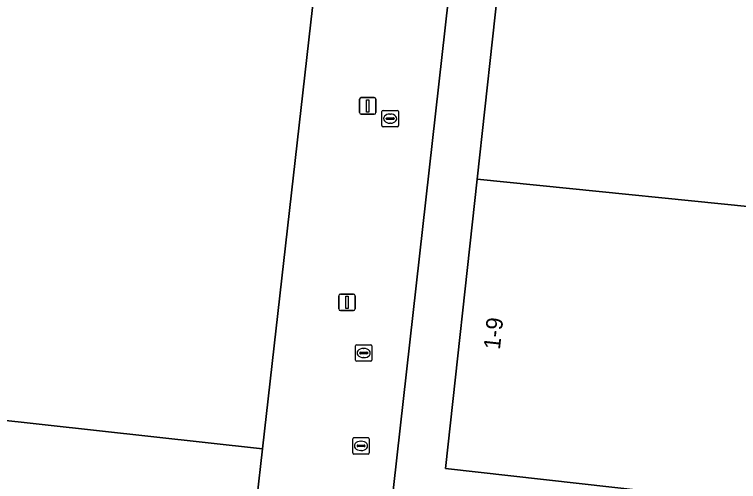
# Model space of a CAD drawing. Extents: x 162026 to 163502, y 387295 to 388169.
# Drawn here: x 162355.04 to 162398.94, y 387545.77 to 387574.09 of the extents above; entities that cross this region are included whole.
import ezdxf

# ---------------------------------------------------------------- set-up
doc = ezdxf.new("R2010")
doc.units = 0
for name, color, linetype in [('IMGEO_Kolk', 7, 'Continuous'), ('IMGEO_Lichtmast', 7, 'Continuous'), ('IMGEO_Pand', 7, 'Continuous'), ('IMGEO_Pand_nummerreeks', 7, 'Continuous'), ('IMGEO_Rioolput', 7, 'Continuous'), ('IMGEO_Voetpad_open', 7, 'Continuous')]:
    doc.layers.add(name, color=color, linetype=linetype)

msp = doc.modelspace()

# ---------------------------------------------------------------- linework, layer by layer
at = {"layer": 'IMGEO_Kolk'}
for p, q in [((162377.317, 387567.351), (162377.317, 387568.203)), ((162377.392, 387568.277), (162378.244, 387568.277)), ((162378.318, 387568.203), (162378.318, 387567.351)), ((162377.576, 387567.771), (162377.576, 387567.783)), ((162378.014, 387567.734), (162377.616, 387567.734)), ((162377.619, 387567.82), (162378.017, 387567.82)), ((162377.805, 387568.057), (162377.83, 387568.057)), ((162378.06, 387567.783), (162378.06, 387567.771)), ((162377.828, 387567.497), (162377.803, 387567.497)), ((162378.244, 387567.277), (162377.392, 387567.277)), ((162375.711, 387553.135), (162375.711, 387553.987)), ((162375.786, 387554.061), (162376.638, 387554.061)), ((162376.199, 387553.841), (162376.224, 387553.841)), ((162376.712, 387553.987), (162376.712, 387553.135)), ((162375.97, 387553.555), (162375.97, 387553.567)), ((162376.408, 387553.518), (162376.01, 387553.518)), ((162376.013, 387553.604), (162376.411, 387553.604)), ((162376.222, 387553.281), (162376.197, 387553.281)), ((162376.454, 387553.567), (162376.454, 387553.555)), ((162376.638, 387553.061), (162375.786, 387553.061))]:
    msp.add_line(p, q, dxfattribs=at)
for points in [[(162377.317, 387567.351), (162377.317, 387568.203)], [(162377.392, 387568.277), (162378.244, 387568.277)], [(162378.318, 387568.203), (162378.318, 387567.351)], [(162378.244, 387567.277), (162377.392, 387567.277)], [(162375.711, 387553.135), (162375.711, 387553.987)], [(162375.786, 387554.061), (162376.638, 387554.061)], [(162376.712, 387553.987), (162376.712, 387553.135)], [(162376.638, 387553.061), (162375.786, 387553.061)]]:
    msp.add_lwpolyline(points, dxfattribs=at)
for centre, radius, start, end in [((162377.394, 387568.201), 0.0765, 91.552, 178.448), ((162377.394, 387568.201), 0.0765, 91.552, 178.448), ((162378.242, 387568.201), 0.0765, 1.552, 88.448), ((162378.242, 387568.201), 0.0765, 1.552, 88.448), ((162377.616, 387567.78), 0.0403, 85.8775, 175.7526), ((162377.613, 387567.77), 0.0366, 178.938, 274.7102), ((162378.017, 387567.777), 0.043, 264.8664, 352.4533), ((162378.021, 387567.782), 0.0386, 1.7309, 96.639), ((162377.394, 387567.353), 0.0765, 181.552, 268.448), ((162377.394, 387567.353), 0.0765, 181.552, 268.448), ((162378.242, 387567.353), 0.0765, 271.552, 358.448), ((162378.242, 387567.353), 0.0765, 271.552, 358.448), ((162375.788, 387553.985), 0.0765, 91.552, 178.448), ((162375.788, 387553.985), 0.0765, 91.552, 178.448), ((162376.636, 387553.985), 0.0765, 1.552, 88.448), ((162376.636, 387553.985), 0.0765, 1.552, 88.448), ((162376.01, 387553.564), 0.0403, 85.8775, 175.7526), ((162376.007, 387553.554), 0.0366, 178.938, 274.7102), ((162376.411, 387553.561), 0.043, 264.8664, 352.4533), ((162376.415, 387553.566), 0.0386, 1.7309, 96.639), ((162375.788, 387553.137), 0.0765, 181.552, 268.448), ((162375.788, 387553.137), 0.0765, 181.552, 268.448), ((162376.636, 387553.137), 0.0765, 271.552, 358.448), ((162376.636, 387553.137), 0.0765, 271.552, 358.448)]:
    msp.add_arc(centre, radius, start, end, dxfattribs=at)
for centre, major_axis, ratio, start_param, end_param in [((162377.804, 387567.777), (-0.387, 0.002), 0.722429, 4.712389, 7.853982), ((162377.829, 387567.777), (-0.39, 0.002), 0.717154, 1.570796, 4.712389), ((162376.198, 387553.561), (-0.387, 0.002), 0.722429, 4.712389, 7.853982), ((162376.223, 387553.561), (-0.39, 0.002), 0.717154, 1.570796, 4.712389)]:
    msp.add_ellipse(centre, major_axis=major_axis, ratio=ratio, start_param=start_param, end_param=end_param, dxfattribs=at)
at = {"layer": 'IMGEO_Lichtmast'}
for p, q in [((162375.962, 387568.149), (162375.962, 387568.949)), ((162375.962, 387568.949), (162375.962, 387568.149)), ((162376.062, 387569.049), (162376.852, 387569.049)), ((162376.852, 387569.049), (162376.062, 387569.049)), ((162376.952, 387568.949), (162376.952, 387568.149)), ((162376.952, 387568.149), (162376.952, 387568.949)), ((162376.852, 387568.049), (162376.062, 387568.049)), ((162376.062, 387568.049), (162376.852, 387568.049)), ((162374.702, 387556.238), (162374.702, 387557.038)), ((162374.702, 387557.038), (162374.702, 387556.238)), ((162374.802, 387557.138), (162375.592, 387557.138)), ((162375.592, 387557.138), (162374.802, 387557.138)), ((162375.692, 387557.038), (162375.692, 387556.238)), ((162375.692, 387556.238), (162375.692, 387557.038)), ((162375.592, 387556.138), (162374.802, 387556.138)), ((162374.802, 387556.138), (162375.592, 387556.138))]:
    msp.add_line(p, q, dxfattribs=at)
for points in [[(162376.382, 387568.924), (162376.532, 387568.924), (162376.532, 387568.174), (162376.382, 387568.174), (162376.382, 387568.924)], [(162375.122, 387557.013), (162375.272, 387557.013), (162375.272, 387556.263), (162375.122, 387556.263), (162375.122, 387557.013)]]:
    msp.add_lwpolyline(points, dxfattribs=at)
for centre, start, end in [((162376.062, 387568.949), 90, 180), ((162376.062, 387568.949), 90, 180), ((162376.852, 387568.949), 0, 90), ((162376.852, 387568.949), 360, 90), ((162376.062, 387568.149), 180, 270), ((162376.062, 387568.149), 180, 270), ((162376.852, 387568.149), 270, 0), ((162376.852, 387568.149), 270, 0), ((162374.802, 387557.038), 90, 180), ((162374.802, 387557.038), 90, 180), ((162375.592, 387557.038), 0, 90), ((162375.592, 387557.038), 360, 90), ((162374.802, 387556.238), 180, 270), ((162374.802, 387556.238), 180, 270), ((162375.592, 387556.238), 270, 0), ((162375.592, 387556.238), 270, 0)]:
    msp.add_arc(centre, 0.1, start, end, dxfattribs=at)
at = {"layer": 'IMGEO_Pand'}
for points in [[(162407.329, 387596.833), (162407.369, 387597.19), (162407.825, 387601.316), (162407.859, 387601.627), (162387.447, 387603.869), (162386.349, 387593.854), (162383.089, 387564.112), (162403.476, 387562.035)], [(162423.378, 387559.762), (162403.476, 387562.035), (162383.089, 387564.112), (162381.164, 387546.548), (162421.332, 387542.054), (162422.177, 387549.714), (162422.521, 387552.837)]]:
    msp.add_lwpolyline(points, close=True, dxfattribs=at)
msp.add_lwpolyline([(162276.745, 387558.061), (162370.078, 387547.752), (162373.225, 387575.616), (162373.768, 387580.561), (162360.935, 387581.973), (162352.454, 387582.905)], dxfattribs=at)
at = {"layer": 'IMGEO_Rioolput'}
for p, q in [((162375.624, 387548.428), (162376.476, 387548.428)), ((162375.549, 387547.502), (162375.549, 387548.354)), ((162376.037, 387548.208), (162376.062, 387548.208)), ((162376.55, 387548.354), (162376.55, 387547.502)), ((162375.808, 387547.922), (162375.808, 387547.934)), ((162376.246, 387547.885), (162375.848, 387547.885)), ((162375.851, 387547.971), (162376.249, 387547.971)), ((162376.06, 387547.648), (162376.035, 387547.648)), ((162376.292, 387547.934), (162376.292, 387547.922)), ((162376.476, 387547.428), (162375.624, 387547.428))]:
    msp.add_line(p, q, dxfattribs=at)
for points in [[(162375.624, 387548.428), (162376.476, 387548.428)], [(162375.549, 387547.502), (162375.549, 387548.354)], [(162376.55, 387548.354), (162376.55, 387547.502)], [(162376.476, 387547.428), (162375.624, 387547.428)]]:
    msp.add_lwpolyline(points, dxfattribs=at)
for centre, radius, start, end in [((162375.626, 387548.352), 0.0765, 91.552, 178.448), ((162375.626, 387548.352), 0.0765, 91.552, 178.448), ((162376.474, 387548.352), 0.0765, 1.552, 88.448), ((162376.474, 387548.352), 0.0765, 1.552, 88.448), ((162375.848, 387547.931), 0.0403, 85.8775, 175.7526), ((162375.845, 387547.921), 0.0366, 178.938, 274.7102), ((162376.249, 387547.928), 0.043, 264.8664, 352.4533), ((162376.253, 387547.933), 0.0386, 1.7309, 96.639), ((162375.626, 387547.504), 0.0765, 181.552, 268.448), ((162375.626, 387547.504), 0.0765, 181.552, 268.448), ((162376.474, 387547.504), 0.0765, 271.552, 358.448), ((162376.474, 387547.504), 0.0765, 271.552, 358.448)]:
    msp.add_arc(centre, radius, start, end, dxfattribs=at)
for centre, major_axis, ratio, start_param, end_param in [((162376.036, 387547.928), (-0.387, 0.002), 0.722429, 4.712389, 7.853982), ((162376.061, 387547.928), (-0.39, 0.002), 0.717154, 1.570796, 4.712389)]:
    msp.add_ellipse(centre, major_axis=major_axis, ratio=ratio, start_param=start_param, end_param=end_param, dxfattribs=at)
at = {"layer": 'IMGEO_Voetpad_open'}
msp.add_lwpolyline([(162364.534, 387611.918), (162365.431, 387620.069), (162356.362, 387620.977), (162355.852, 387616.592), (162351.943, 387582.961), (162352.454, 387582.905), (162360.935, 387581.973), (162373.768, 387580.561), (162373.225, 387575.616), (162370.078, 387547.752), (162369.725, 387544.71), (162370.028, 387544.676), (162377.504, 387543.833), (162377.835, 387543.796), (162383.487, 387594.169), (162362.831, 387596.441)], close=True, dxfattribs=at)
for points in [[(162426.522, 387541.005), (162426.574, 387541.474), (162421.332, 387542.054), (162381.164, 387546.548), (162383.089, 387564.112), (162386.349, 387593.854), (162383.487, 387594.169), (162377.835, 387543.796), (162377.504, 387543.833), (162370.028, 387544.676), (162369.725, 387544.71), (162370.078, 387547.752)], [(162370.078, 387547.752), (162276.745, 387558.061), (162276.084, 387551.129)]]:
    msp.add_lwpolyline(points, dxfattribs=at)

# ---------------------------------------------------------------- texts
at = {"layer": 'IMGEO_Pand_nummerreeks'}
msp.add_text('1-9', height=1, rotation=83.7435, dxfattribs=at).set_placement((162384.467, 387553.736))

doc.saveas('drawing.dxf')
